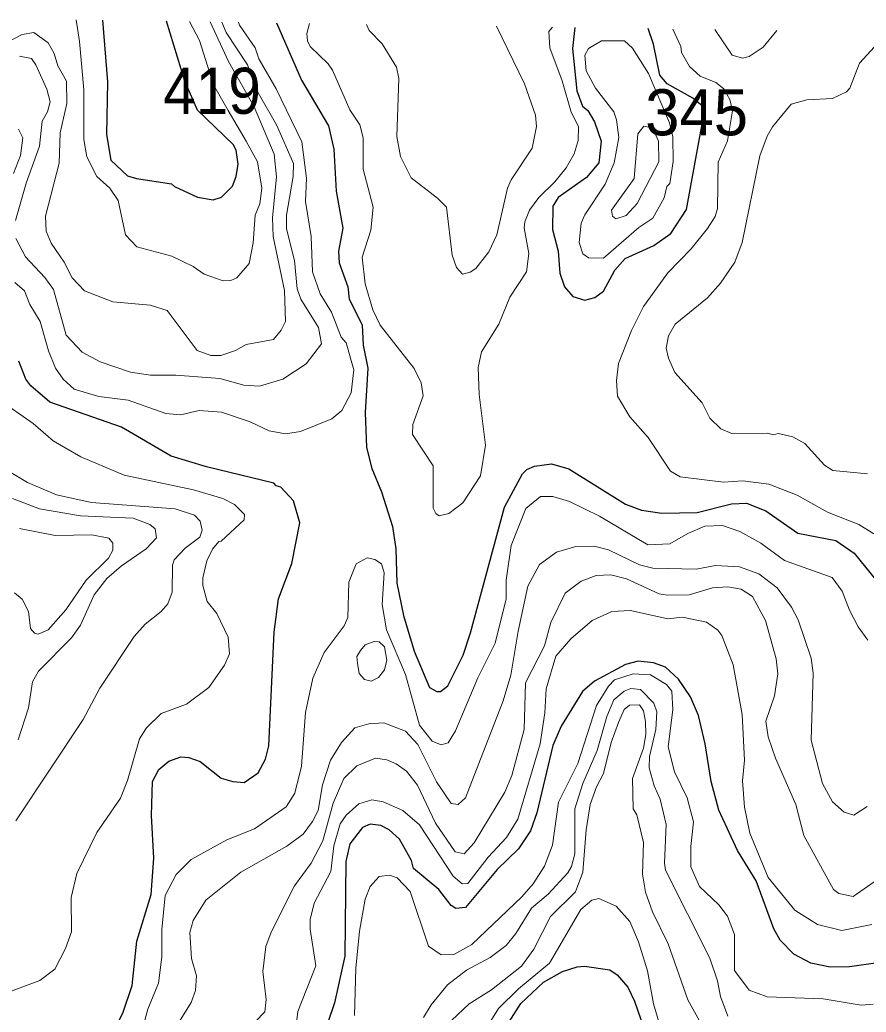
# Model space of a CAD drawing. Extents: x 673.6 to 698.9, y 7012 to 7040.1.
# Drawn here: x 694.046 to 695.514, y 7038.033 to 7039.755 of the extents above; entities that cross this region are included whole.
import ezdxf

# ---------------------------------------------------------------- set-up
doc = ezdxf.new("R2010")
doc.units = 0
doc.header["$LTSCALE"] = 0.032
doc.layers.add('1', color=7, linetype='Continuous', lineweight=25)
doc.layers.add('2', color=7, linetype='Continuous', lineweight=13)
doc.layers.add('21', color=7, linetype='Continuous')

msp = doc.modelspace()

# ---------------------------------------------------------------- linework, layer by layer
at = {"layer": '1'}
for points in [[(694.1892, 7039.754), (694.1976, 7039.6469), (694.1962, 7039.5558), (694.2034, 7039.5115), (694.2321, 7039.4843), (694.2478, 7039.4793), (694.3088, 7039.4704), (694.3139, 7039.4654), (694.354, 7039.4471), (694.3809, 7039.4425), (694.3955, 7039.4473), (694.4148, 7039.466), (694.4211, 7039.4827), (694.4243, 7039.5041), (694.421, 7039.5289), (694.4159, 7039.5385), (694.3539, 7039.5978), (694.3318, 7039.6483), (694.3002, 7039.7523)], [(694.4911, 7039.7493), (694.5345, 7039.6503), (694.581, 7039.5707), (694.5904, 7039.5304), (694.5945, 7039.4577), (694.606, 7039.3932), (694.5987, 7039.3533), (694.5995, 7039.3332), (694.6148, 7039.2914), (694.6169, 7039.2704), (694.6396, 7039.2255), (694.6414, 7039.1906), (694.6496, 7039.1507), (694.6447, 7039.0735), (694.6474, 7039.0128), (694.6565, 7038.9765), (694.6733, 7038.9358), (694.6924, 7038.8759), (694.698, 7038.8372), (694.6998, 7038.7773), (694.7112, 7038.7211), (694.7301, 7038.6593), (694.7563, 7038.5963), (694.7691, 7038.5895), (694.7756, 7038.5897), (694.7882, 7038.5993), (694.8147, 7038.6524), (694.8277, 7038.6914), (694.8865, 7038.9095), (694.9181, 7038.9671), (694.9253, 7038.9749), (694.9389, 7038.9806), (694.9684, 7038.9847), (694.998, 7038.9757), (695.0966, 7038.9145), (695.1245, 7038.9039), (695.1597, 7038.8986), (695.2211, 7038.9001), (695.2807, 7038.9149), (695.3067, 7038.9165), (695.3403, 7038.9031), (695.3959, 7038.864), (695.4619, 7038.8514), (695.4932, 7038.8297), (695.5307, 7038.7839)], [(695.0088, 7039.7414), (695.0047, 7039.705), (695.0123, 7039.6316), (695.0221, 7039.6052), (695.0314, 7039.5972), (695.0428, 7039.5777), (695.0546, 7039.5443), (695.0505, 7039.5065), (695.0287, 7039.4813), (694.9795, 7039.4467), (694.9703, 7039.4317), (694.9701, 7039.3911), (694.9799, 7039.3533), (694.9825, 7039.3152), (694.9906, 7039.2915), (695.0055, 7039.2749), (695.026, 7039.2683), (695.0434, 7039.2728), (695.0582, 7039.2842), (695.078, 7039.3203), (695.0959, 7039.3405), (695.1456, 7039.3634), (695.1755, 7039.3842), (695.2027, 7039.4256), (695.2315, 7039.5838), (695.2297, 7039.6055), (695.2134, 7039.6188), (695.1692, 7039.6435), (695.156, 7039.6588), (695.1452, 7039.7125), (695.1359, 7039.7394)], [(694.3587, 7038.4678), (694.3949, 7038.4391), (694.415, 7038.4333), (694.4346, 7038.4318), (694.4592, 7038.4484), (694.4721, 7038.4721), (694.4778, 7038.4951), (694.487, 7038.6926), (694.4942, 7038.7504), (694.5176, 7038.8114), (694.5312, 7038.882), (694.5204, 7038.9201), (694.4982, 7038.9438), (694.4906, 7038.9461), (694.4865, 7038.9511), (694.3695, 7038.9791), (694.3082, 7038.9977), (694.222, 7039.0482), (694.0978, 7039.0914), (694.0648, 7039.12), (694.0561, 7039.1315), (694.0437, 7039.1623)], [(695.5839, 7038.1257), (695.4853, 7038.1121), (695.452, 7038.1112), (695.4185, 7038.118), (695.3887, 7038.134), (695.3653, 7038.1578), (695.3538, 7038.1779), (695.3236, 7038.2613), (695.2907, 7038.3138), (695.2584, 7038.3836), (695.2452, 7038.4333), (695.2347, 7038.4986), (695.2231, 7038.5479), (695.2094, 7038.5801), (695.1887, 7038.6108), (695.1662, 7038.6318), (695.1451, 7038.6394), (695.1184, 7038.642), (695.0966, 7038.6363), (695.0427, 7038.6077), (695.0219, 7038.5894), (694.9849, 7038.5294), (694.9704, 7038.4958), (694.9428, 7038.3791), (694.9319, 7038.348), (694.9107, 7038.3164), (694.8739, 7038.2804), (694.8191, 7038.215), (694.8019, 7038.2132), (694.7941, 7038.2185), (694.7725, 7038.2462), (694.7287, 7038.2827), (694.7252, 7038.2961), (694.7043, 7038.3331), (694.6866, 7038.3494), (694.6723, 7038.3569), (694.6538, 7038.3592), (694.64, 7038.3537), (694.6183, 7038.3252), (694.6111, 7038.2944), (694.6093, 7038.1301), (694.5917, 7038.0494), (694.5799, 7038.0154)], [(694.2757, 7038.4332), (694.2865, 7038.4539), (694.3042, 7038.4684), (694.3252, 7038.4759), (694.339, 7038.4752), (694.3587, 7038.4678)], [(694.0342, 7037.9378), (694.053, 7037.9468), (694.1508, 7037.9729), (694.1701, 7037.9816), (694.2037, 7038.0038), (694.2165, 7038.0168), (694.2244, 7038.0315), (694.2404, 7038.0795), (694.2483, 7038.1565), (694.2733, 7038.2373), (694.2783, 7038.3003), (694.2741, 7038.3741), (694.2757, 7038.4332)], [(694.8744, 7037.9847), (694.9148, 7038.0484), (694.9543, 7038.0851), (694.9872, 7038.1037), (695.0125, 7038.1119), (695.0255, 7038.1128), (695.0696, 7038.1065), (695.0819, 7038.098), (695.1008, 7038.0766), (695.1125, 7038.0524), (695.1508, 7037.9398)]]:
    msp.add_lwpolyline(points, dxfattribs=at)
at = {"layer": '2'}
for points in [[(693.988, 7039.6977), (694.0494, 7039.7291), (694.0699, 7039.7325), (694.0948, 7039.7151), (694.1054, 7039.6961), (694.1115, 7039.6747), (694.1265, 7039.6481), (694.1271, 7039.6096), (694.1156, 7039.5587), (694.1138, 7039.5058), (694.0901, 7039.4141), (694.0915, 7039.3882), (694.1, 7039.3673), (694.1226, 7039.3343), (694.1361, 7039.3073), (694.1576, 7039.2845), (694.2067, 7039.2656), (694.272, 7039.26), (694.301, 7039.2506), (694.3533, 7039.1808), (694.3769, 7039.1722), (694.3941, 7039.1722), (694.42, 7039.1811), (694.4385, 7039.1916), (694.4857, 7039.2), (694.4992, 7039.2161), (694.5065, 7039.2314), (694.5051, 7039.2852), (694.4851, 7039.3789), (694.484, 7039.4112), (694.491, 7039.4824), (694.487, 7039.5218), (694.4521, 7039.6038), (694.4077, 7039.6823), (694.376, 7039.7511)], [(694.3959, 7039.7508), (694.4038, 7039.7328), (694.4405, 7039.6765), (694.4594, 7039.6279), (694.4911, 7039.5724), (694.5206, 7039.5057), (694.5199, 7039.4831), (694.5084, 7039.4157), (694.5084, 7039.3924), (694.5221, 7039.3371), (694.5271, 7039.288), (694.5332, 7039.2704), (694.5636, 7039.2208), (694.569, 7039.1924), (694.5422, 7039.1577), (694.5021, 7039.1312), (694.4613, 7039.1194), (694.4341, 7039.1207), (694.3925, 7039.1327), (694.3164, 7039.1384), (694.2725, 7039.1384), (694.2375, 7039.1437), (694.1849, 7039.1613), (694.154, 7039.1783), (694.1258, 7039.2079), (694.104, 7039.2871), (694.0889, 7039.3079), (694.0554, 7039.3433), (694.0388, 7039.3754)], [(694.3398, 7039.7517), (694.3575, 7039.7188), (694.3817, 7039.6421), (694.4073, 7039.5974), (694.4382, 7039.5444), (694.4579, 7039.5083), (694.4655, 7039.4626), (694.4622, 7039.4354), (694.4541, 7039.4158), (694.4507, 7039.3678), (694.4434, 7039.332), (694.422, 7039.3069), (694.4115, 7039.3026), (694.3986, 7039.302), (694.3654, 7039.3134), (694.3461, 7039.3268), (694.3095, 7039.3449), (694.2486, 7039.3612), (694.229, 7039.3816), (694.216, 7039.4412), (694.2018, 7039.4627), (694.1794, 7039.483), (694.1617, 7039.5169), (694.1565, 7039.5474), (694.1565, 7039.633), (694.1492, 7039.7174), (694.1434, 7039.7547)], [(694.5536, 7039.3176), (694.5511, 7039.3789), (694.5412, 7039.4393), (694.5429, 7039.4799), (694.5349, 7039.5429), (694.4904, 7039.6352), (694.4605, 7039.6868), (694.454, 7039.7062), (694.4268, 7039.7452), (694.4249, 7039.7504)], [(694.5485, 7039.7485), (694.5437, 7039.731), (694.5445, 7039.7181), (694.5495, 7039.7087), (694.5806, 7039.6783), (694.5881, 7039.6673), (694.6181, 7039.5984), (694.6354, 7039.5724), (694.6415, 7039.5498), (694.6415, 7039.4955), (694.6586, 7039.4298), (694.6544, 7039.3896), (694.6398, 7039.343), (694.6448, 7039.2967), (694.6581, 7039.2519), (694.671, 7039.2252), (694.7296, 7039.1498), (694.742, 7039.1249), (694.7456, 7039.1023), (694.7273, 7039.0524), (694.7269, 7039.0352), (694.763, 7038.9811), (694.7631, 7038.9076), (694.7675, 7038.898), (694.7734, 7038.8945), (694.7901, 7038.898), (694.8142, 7038.9168), (694.8452, 7038.9635), (694.8534, 7039.0169), (694.8428, 7039.105), (694.8411, 7039.1513), (694.847, 7039.1785), (694.8768, 7039.227), (694.896, 7039.2734), (694.9246, 7039.3176), (694.929, 7039.3496), (694.9209, 7039.3936), (694.9219, 7039.4045), (694.9303, 7039.4245), (694.9462, 7039.4463), (694.9742, 7039.4737), (694.9935, 7039.4979), (695.0073, 7039.5224), (695.0142, 7039.5456), (695.0152, 7039.5697), (695.0022, 7039.5946), (694.9869, 7039.6491), (694.9652, 7039.7059), (694.9636, 7039.7345), (694.9699, 7039.742)], [(694.6471, 7039.7469), (694.6515, 7039.7365), (694.6742, 7039.7128), (694.6991, 7039.6727), (694.7031, 7039.6528), (694.6998, 7039.5523), (694.7062, 7039.5175), (694.7249, 7039.4806), (694.7702, 7039.4453), (694.7857, 7039.4296), (694.7959, 7039.3467), (694.8034, 7039.325), (694.8138, 7039.3135), (694.8271, 7039.3169), (694.837, 7039.3234), (694.8597, 7039.3523), (694.8733, 7039.3815), (694.8918, 7039.4629), (694.8983, 7039.4772), (694.9345, 7039.5318), (694.9421, 7039.5698), (694.9405, 7039.5895), (694.9216, 7039.6438), (694.873, 7039.7435)], [(695.1785, 7039.7388), (695.1927, 7039.7085), (695.1937, 7039.6981), (695.2075, 7039.6736), (695.2261, 7039.6571), (695.2534, 7039.6459), (695.267, 7039.6353), (695.2777, 7039.6167), (695.2824, 7039.5968), (695.2734, 7039.545), (695.2576, 7039.5077), (695.2561, 7039.4272), (695.2521, 7039.4133), (695.2392, 7039.3925), (695.2105, 7039.3573), (695.1702, 7039.3158), (695.1281, 7039.2575), (695.107, 7039.2158), (695.0843, 7039.1585), (695.0811, 7039.1288), (695.0828, 7039.1016), (695.1044, 7039.0658), (695.1362, 7039.0299), (695.175, 7038.9716), (695.1915, 7038.9618), (695.2665, 7038.9527), (695.3004, 7038.9551), (695.3452, 7038.9493), (695.3948, 7038.9301), (695.4474, 7038.9005), (695.5015, 7038.8792), (695.5275, 7038.8629)], [(695.2514, 7039.7377), (695.2818, 7039.6933), (695.2998, 7039.6883), (695.3113, 7039.6911), (695.3358, 7039.7071), (695.3594, 7039.736)], [(695.5164, 7038.9673), (695.4565, 7038.9726), (695.4419, 7038.9821), (695.4078, 7039.0196), (695.3873, 7039.0315), (695.3615, 7039.0372), (695.3533, 7039.035), (695.3426, 7039.0374), (695.2811, 7039.0369), (695.262, 7039.0449), (695.2432, 7039.0634), (695.2296, 7039.0902), (695.1824, 7039.1427), (695.1712, 7039.1678), (695.1674, 7039.1849), (695.1711, 7039.2065), (695.1829, 7039.227), (695.239, 7039.2727), (695.2616, 7039.2976), (695.2861, 7039.3342), (695.299, 7039.3684), (695.33, 7039.5186), (695.3423, 7039.5529), (695.3516, 7039.5691), (695.3844, 7039.6083), (695.4113, 7039.6159), (695.4556, 7039.6181), (695.4802, 7039.6296), (695.4862, 7039.6359), (695.5027, 7039.6797), (695.5481, 7039.7286)], [(694.0383, 7039.4068), (694.0564, 7039.4712), (694.0794, 7039.5357), (694.0842, 7039.579), (694.0938, 7039.5949), (694.0983, 7039.6124), (694.0923, 7039.6342), (694.0734, 7039.6769), (694.0655, 7039.6878), (694.0451, 7039.6919)], [(694.0433, 7039.5649), (694.0505, 7039.5501), (694.0465, 7039.5193), (694.0343, 7039.4879)], [(694.6249, 7039.1478), (694.6117, 7039.1942), (694.603, 7039.2041), (694.5863, 7039.2477), (694.5665, 7039.2793), (694.5536, 7039.3176)], [(694.0369, 7039.2992), (694.0537, 7039.2846), (694.0628, 7039.2608), (694.0808, 7039.2315), (694.095, 7039.1803), (694.1074, 7039.1504), (694.1206, 7039.1316), (694.1401, 7039.1137), (694.1826, 7039.1015), (694.2335, 7039.0949), (694.299, 7039.0715), (694.3244, 7039.0694), (694.3566, 7039.0768), (694.3953, 7039.0743), (694.4452, 7039.0573), (694.4781, 7039.0418), (694.5063, 7039.0366), (694.5328, 7039.0405), (694.5869, 7039.0627), (694.6046, 7039.0772), (694.6204, 7039.1075), (694.6249, 7039.1478)], [(694.0166, 7038.0642), (694.0804, 7038.0879), (694.1064, 7038.108), (694.1247, 7038.1435), (694.1351, 7038.1725), (694.1344, 7038.232), (694.1445, 7038.2738), (694.1793, 7038.3448), (694.2205, 7038.4043), (694.2325, 7038.4353), (694.2533, 7038.5076), (694.2653, 7038.5265), (694.2906, 7038.5516), (694.3347, 7038.5674), (694.3733, 7038.5966), (694.401, 7038.6353), (694.4096, 7038.6548), (694.4073, 7038.6837), (694.3877, 7038.7247), (694.3709, 7038.7454), (694.363, 7038.7736), (694.3629, 7038.7866), (694.3698, 7038.816), (694.38, 7038.8365), (694.3908, 7038.8497), (694.3952, 7038.8504), (694.4351, 7038.8873), (694.4356, 7038.8963), (694.418, 7038.9139), (694.3976, 7038.9242), (694.3469, 7038.9396), (694.2266, 7038.965), (694.1513, 7038.9964), (694.1036, 7039.0242), (694.0689, 7039.0543), (694.0085, 7039.0959)], [(693.9932, 7038.9909), (694.0589, 7038.9522), (694.1091, 7038.9306), (694.1701, 7038.9173), (694.315, 7038.9065), (694.3486, 7038.8955), (694.3584, 7038.8851), (694.3621, 7038.8691), (694.3578, 7038.8574), (694.3322, 7038.8382), (694.3133, 7038.8177), (694.3103, 7038.8089), (694.3101, 7038.7621), (694.3026, 7038.7414), (694.2911, 7038.7282), (694.2628, 7038.7064), (694.2439, 7038.685), (694.1845, 7038.5952), (694.1557, 7038.541), (694.0384, 7038.3654)], [(694.0429, 7038.5059), (694.0605, 7038.5614), (694.0676, 7038.606), (694.0779, 7038.6246), (694.1352, 7038.6826), (694.1506, 7038.7048), (694.1743, 7038.7573), (694.1966, 7038.7856), (694.2217, 7038.8076), (694.2645, 7038.8372), (694.2829, 7038.856), (694.2804, 7038.8718), (694.2713, 7038.8793), (694.242, 7038.8902), (694.151, 7038.8945), (694.0796, 7038.9066), (694.033, 7038.9241)], [(695.5171, 7038.6785), (695.5004, 7038.7017), (695.4852, 7038.7303), (695.4726, 7038.7636), (695.4551, 7038.7874), (695.3727, 7038.8168), (695.3314, 7038.8468), (695.2948, 7038.8668), (695.2651, 7038.8777), (695.2344, 7038.8761), (695.2049, 7038.8638), (695.1736, 7038.8459), (695.1356, 7038.8442), (695.0517, 7038.8934), (694.9997, 7038.919), (694.9705, 7038.9279), (694.949, 7038.928), (694.9236, 7038.9072), (694.8981, 7038.8425), (694.8897, 7038.7824), (694.8894, 7038.7505), (694.8704, 7038.6733), (694.8402, 7038.6133), (694.8016, 7038.5212), (694.7889, 7038.5004), (694.7765, 7038.4968), (694.7612, 7038.5036), (694.7389, 7038.5311), (694.7148, 7038.6192), (694.6819, 7038.6963), (694.6743, 7038.7407), (694.6776, 7038.7956), (694.6734, 7038.8109), (694.6614, 7038.8187), (694.6481, 7038.8211), (694.629, 7038.8109), (694.6167, 7038.779), (694.6148, 7038.7178), (694.6083, 7038.7034), (694.5739, 7038.6574), (694.5541, 7038.6125), (694.5412, 7038.5533), (694.5346, 7038.4601), (694.523, 7038.4129), (694.508, 7038.3895), (694.4527, 7038.3513), (694.4048, 7038.3322), (694.3427, 7038.2983)], [(694.0452, 7038.8725), (694.107, 7038.8599), (694.1705, 7038.8613), (694.2001, 7038.8555), (694.207, 7038.8466), (694.207, 7038.8347), (694.1997, 7038.8208), (694.1605, 7038.7826), (694.1253, 7038.731), (694.0946, 7038.6965), (694.0775, 7038.6892), (694.0711, 7038.6908), (694.0641, 7038.6988), (694.0604, 7038.7282), (694.0496, 7038.7496), (694.0361, 7038.7609)], [(694.3462, 7038.1922), (694.3685, 7038.2275), (694.4292, 7038.2761), (694.5088, 7038.321), (694.5375, 7038.3419), (694.5537, 7038.3638), (694.5632, 7038.3829), (694.5708, 7038.4276), (694.5849, 7038.4706), (694.604, 7038.5009), (694.6271, 7038.5266), (694.6513, 7038.5335), (694.6772, 7038.5352), (694.715, 7038.5206), (694.7363, 7038.4976), (694.7687, 7038.4329), (694.7941, 7038.395), (694.8065, 7038.3932), (694.8188, 7038.4053), (694.8845, 7038.5735), (694.8977, 7038.6179), (694.9102, 7038.6942), (694.9272, 7038.7724), (694.9472, 7038.8096), (694.9767, 7038.831), (695.0105, 7038.8408), (695.0422, 7038.8419), (695.0674, 7038.835), (695.121, 7038.809), (695.144, 7038.8032), (695.2191, 7038.8015), (695.2529, 7038.808), (695.2947, 7038.8055), (695.3281, 7038.7934), (695.3599, 7038.7692), (695.3847, 7038.7356), (695.3964, 7038.7138), (695.4189, 7038.6475), (695.4221, 7038.6214), (695.4189, 7038.5052), (695.4383, 7038.4299), (695.4556, 7038.3981), (695.4759, 7038.3799), (695.4926, 7038.3752), (695.5161, 7038.3902)], [(695.5531, 7038.2765), (695.4917, 7038.2341), (695.4668, 7038.2392), (695.4577, 7038.2458), (695.406, 7038.3398), (695.3924, 7038.3935), (695.3571, 7038.4739), (695.3443, 7038.5107), (695.3401, 7038.5379), (695.3551, 7038.5817), (695.3612, 7038.6199), (695.358, 7038.6459), (695.3396, 7038.7126), (695.3172, 7038.7542), (695.2976, 7038.767), (695.2741, 7038.771), (695.2478, 7038.7694), (695.2071, 7038.7569), (695.1687, 7038.7564), (695.155, 7038.7591), (695.0983, 7038.785), (695.0712, 7038.7917), (695.0457, 7038.7908), (695.0195, 7038.7809), (694.9917, 7038.7601), (694.9671, 7038.7094), (694.956, 7038.6689), (694.923, 7038.6047), (694.9207, 7038.5237), (694.8994, 7038.444), (694.8871, 7038.4148), (694.8338, 7038.3269), (694.8166, 7038.3079), (694.8013, 7038.3115), (694.7668, 7038.3609), (694.7359, 7038.4271), (694.7163, 7038.4513), (694.6988, 7038.4641), (694.6822, 7038.4712), (694.6629, 7038.4736), (694.6303, 7038.4606), (694.6081, 7038.4385), (694.5895, 7038.396), (694.5714, 7038.3303), (694.5514, 7038.2919), (694.5224, 7038.2521)], [(694.5197, 7037.9667), (694.528, 7038.0345), (694.5591, 7038.1138), (694.5494, 7038.1771), (694.5495, 7038.1939), (694.5561, 7038.2224), (694.5852, 7038.2773), (694.5906, 7038.3215), (694.6016, 7038.3601), (694.6117, 7038.3748), (694.6341, 7038.3948), (694.6562, 7038.4013), (694.676, 7038.398), (694.7102, 7038.3831), (694.7389, 7038.358), (694.7973, 7038.2692), (694.8132, 7038.256), (694.8228, 7038.2564), (694.8583, 7038.3021), (694.89, 7038.3362), (694.91, 7038.3682), (694.9488, 7038.4986), (694.9569, 7038.5522), (694.9592, 7038.594), (694.9757, 7038.6508), (695.0016, 7038.6809), (695.0389, 7038.7124), (695.0729, 7038.7281), (695.1053, 7038.73), (695.1699, 7038.7153), (695.1955, 7038.7186), (695.237, 7038.7098), (695.2568, 7038.6961), (695.264, 7038.6867), (695.2832, 7038.636), (695.2988, 7038.5496), (695.3029, 7038.4703), (695.2997, 7038.4345), (695.303, 7038.3891), (695.3124, 7038.3435), (695.344, 7038.267), (695.3903, 7038.2104), (695.43, 7038.1853), (695.4723, 7038.1746), (695.5239, 7038.1853)], [(695.2149, 7038.3635), (695.2034, 7038.4049), (695.1817, 7038.45), (695.1707, 7038.4933), (695.1788, 7038.5574), (695.177, 7038.5903), (695.168, 7038.6016), (695.1399, 7038.6182), (695.1102, 7038.6199), (695.0778, 7038.61), (695.0674, 7038.5987), (695.0464, 7038.5653), (695.0141, 7038.4643), (694.9801, 7038.3973), (694.9702, 7038.3228), (694.956, 7038.2863), (694.9364, 7038.2561), (694.917, 7038.2331), (694.8302, 7038.1503), (694.7989, 7038.1334), (694.7766, 7038.1326), (694.755, 7038.1474), (694.723, 7038.2428), (694.7001, 7038.2661), (694.6871, 7038.2706), (694.6694, 7038.2688), (694.6536, 7038.2514), (694.6448, 7038.2291), (694.6349, 7038.1736), (694.6284, 7038.1098), (694.6266, 7038.0275)], [(694.7459, 7038.0237), (694.7593, 7038.0457), (694.7878, 7038.0806), (694.8207, 7038.1058), (694.8619, 7038.1278), (694.8896, 7038.1491), (694.9065, 7038.1695), (694.9334, 7038.2134), (694.9622, 7038.238), (694.9963, 7038.2751), (695.0028, 7038.2859), (695.0087, 7038.3077), (695.0087, 7038.3862), (695.0223, 7038.4298), (695.0476, 7038.4874), (695.064, 7038.546), (695.0766, 7038.5749), (695.0944, 7038.5899), (695.1058, 7038.5949), (695.1228, 7038.5929), (695.146, 7038.5694), (695.1509, 7038.5541), (695.1492, 7038.5233), (695.1385, 7038.4766), (695.1378, 7038.4569), (695.1461, 7038.4256), (695.1567, 7038.4026), (695.1672, 7038.3589), (695.1641, 7038.2916), (695.1663, 7038.2794), (695.2429, 7038.1268), (695.2562, 7038.0876), (695.2613, 7038.0604), (695.2743, 7038.0263)], [(695.0719, 7038.5012), (695.0842, 7038.5357), (695.0944, 7038.5581), (695.1033, 7038.5655), (695.1211, 7038.5663), (695.1279, 7038.556), (695.1311, 7038.5377), (695.132, 7038.5147), (695.1278, 7038.4914), (695.1085, 7038.4386), (695.1099, 7038.3858), (695.1164, 7038.3755), (695.1279, 7038.3273), (695.1263, 7038.2728), (695.1314, 7038.2412), (695.1437, 7038.207), (695.1705, 7038.1518), (695.205, 7038.0548), (695.2542, 7037.9659)], [(695.0227, 7038.2761), (695.0285, 7038.3495), (695.0355, 7038.3933), (695.0465, 7038.4241), (695.0587, 7038.447), (695.0719, 7038.5012)], [(695.2738, 7038.1997), (695.2588, 7038.2194), (695.2249, 7038.2514), (695.2102, 7038.2855), (695.2101, 7038.3203), (695.2149, 7038.3635)], [(694.3427, 7038.2983), (694.3167, 7038.272), (694.2977, 7038.2355), (694.2922, 7038.1765), (694.2921, 7038.1293), (694.2862, 7038.0834)], [(694.7947, 7038.0189), (694.8254, 7038.0479), (694.8639, 7038.0722), (694.9162, 7038.1131), (694.9376, 7038.1425), (694.9663, 7038.1991), (695.0099, 7038.2421), (695.0227, 7038.2761)], [(694.5224, 7038.2521), (694.4817, 7038.1721), (694.4724, 7038.1473), (694.4671, 7038.104), (694.4729, 7038.0553), (694.471, 7038.0335)], [(694.8523, 7038.0016), (694.8762, 7038.0394), (694.9112, 7038.0737), (694.965, 7038.118), (695.0192, 7038.2111), (695.0381, 7038.2276), (695.0506, 7038.2303), (695.0805, 7038.217), (695.1042, 7038.1906), (695.1194, 7038.1554), (695.1346, 7038.1048), (695.1452, 7038.0476), (695.1587, 7038.003)], [(695.5262, 7038.0473), (695.5056, 7038.0455), (695.4398, 7038.0562), (695.3425, 7038.0596), (695.3114, 7038.0711), (695.2857, 7038.1057), (695.2856, 7038.1679), (695.2738, 7038.1997)], [(694.3431, 7038.0497), (694.3504, 7038.0706), (694.3521, 7038.0961), (694.3432, 7038.1265), (694.3407, 7038.1716), (694.3462, 7038.1922)], [(694.2862, 7038.0834), (694.2677, 7038.0385), (694.2551, 7037.9917), (694.2352, 7037.9474), (694.2079, 7037.9128), (694.1875, 7037.9046), (694.1004, 7037.9082), (694.0548, 7037.8967), (694.0298, 7037.8804)], [(694.2993, 7037.9801), (694.3431, 7038.0497)], [(694.471, 7038.0335), (694.4388, 7038.0006)]]:
    msp.add_lwpolyline(points, dxfattribs=at)
for points in [[(695.1731, 7039.5759), (695.1788, 7039.5515), (695.1796, 7039.5087), (695.1735, 7039.4707), (695.1683, 7039.4653), (695.1639, 7039.4462), (695.1438, 7039.4108), (695.1195, 7039.3946), (695.0586, 7039.3415), (695.0324, 7039.3416), (695.0226, 7039.349), (695.0163, 7039.3686), (695.0194, 7039.4019), (695.026, 7039.4164), (695.0613, 7039.4697), (695.0769, 7039.5066), (695.0852, 7039.5507), (695.0811, 7039.581), (695.0761, 7039.5951), (695.0446, 7039.6362), (695.0286, 7039.6665), (695.026, 7039.6932), (695.0324, 7039.7051), (695.0551, 7039.7185), (695.0947, 7039.7185), (695.1089, 7039.7054), (695.1363, 7039.6614)], [(695.1179, 7039.5571), (695.1284, 7039.5705), (695.1374, 7039.5687), (695.1468, 7039.5597), (695.1541, 7039.5443), (695.1545, 7039.5081), (695.1166, 7039.4361), (695.0979, 7039.4151), (695.0797, 7039.4097), (695.0743, 7039.4141), (695.0722, 7039.4245), (695.1114, 7039.4794)], [(694.6606, 7038.6765), (694.6449, 7038.6702), (694.6365, 7038.6608), (694.6302, 7038.6503), (694.6313, 7038.6388), (694.6344, 7038.621), (694.6439, 7038.6105), (694.6554, 7038.6074), (694.668, 7038.6137), (694.6784, 7038.6273), (694.6826, 7038.644), (694.6784, 7038.6671), (694.669, 7038.6755)]]:
    msp.add_lwpolyline(points, close=True, dxfattribs=at)

# ---------------------------------------------------------------- texts
at = {"layer": '21', "width": 0.95}
msp.add_text('419', height=0.08, dxfattribs=at).set_placement((694.2943, 7039.5916))
at = {"layer": '21'}
msp.add_text('345', height=0.08, dxfattribs=at).set_placement((695.1308, 7039.5543))

doc.saveas('drawing.dxf')
